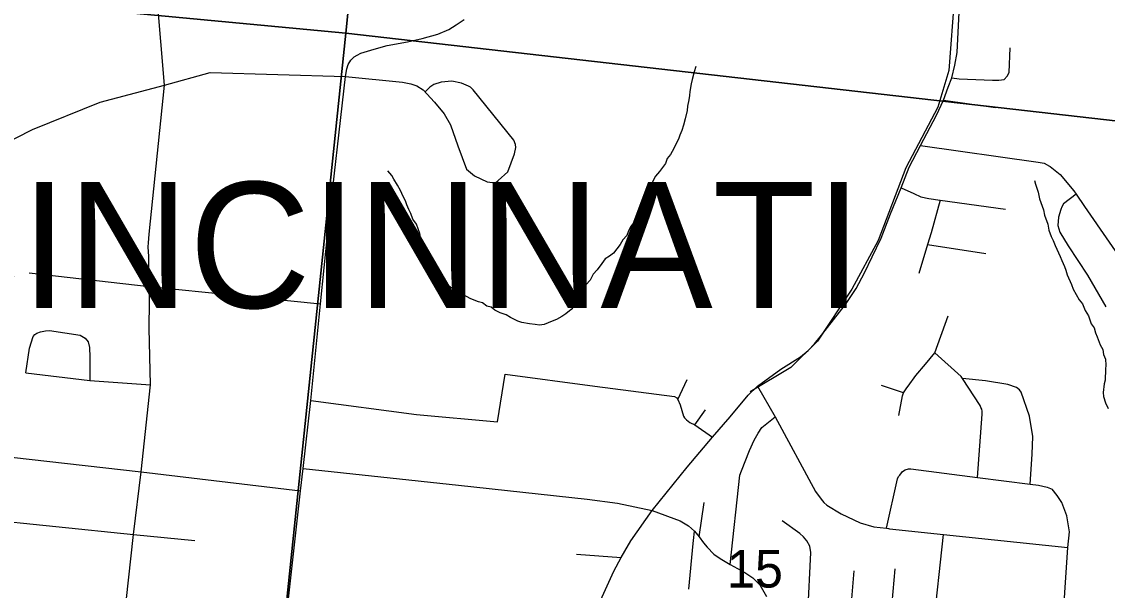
# Model space of a CAD drawing. Extents: x -8.2 to 38.5, y -0.1 to 21.9.
# Drawn here: x 6.498 to 7.706, y 17.376 to 18.009 of the extents above; entities that cross this region are included whole.
import ezdxf

# ---------------------------------------------------------------- set-up
doc = ezdxf.new("R2010")
doc.units = 0
for name, color, linetype in [('GM_X_Adjacent_County_Text', 7, 'Continuous'), ('GM_X_Corporation', 7, 'Continuous'), ('GM_X_County_Road_Text', 7, 'Continuous'), ('GM_X_Minor_River', 7, 'Continuous'), ('GM_X_Township_Subdivision_Text', 7, 'Continuous'), ('GM_X_Township_Text', 7, 'Continuous'), ('GM_X_US_Location', 7, 'Continuous')]:
    doc.layers.add(name, color=color, linetype=linetype)

msp = doc.modelspace()

# ---------------------------------------------------------------- linework, layer by layer
at = {"layer": 'GM_X_Adjacent_County_Text'}
for points in [[(5.9396, 19.0747), (6.9585, 18.9896), (6.8589, 17.9964), (5.838, 18.0925)], [(6.9585, 18.9896), (7.9789, 18.8702), (7.8777, 17.8803), (6.8589, 17.9964)], [(6.8589, 17.9964), (6.7536, 16.9855), (5.7325, 17.1233), (5.838, 18.0925)], [(6.8589, 17.9964), (7.8777, 17.8803), (7.7722, 16.8835), (6.7536, 16.9855)]]:
    msp.add_lwpolyline(points, close=True, dxfattribs=at)
at = {"layer": 'GM_X_Minor_River'}
for points in [[(7.2482, 17.9592), (7.2466, 17.9531), (7.2444, 17.9448), (7.2432, 17.9399), (7.2418, 17.9315), (7.2413, 17.927), (7.2404, 17.922), (7.2391, 17.9149), (7.2386, 17.9103), (7.2364, 17.9008), (7.2347, 17.894), (7.2326, 17.888), (7.2306, 17.8827), (7.2289, 17.8782), (7.2261, 17.8726), (7.2237, 17.8681), (7.2201, 17.8613), (7.2166, 17.8568), (7.2145, 17.8512), (7.2078, 17.8422), (7.2035, 17.837), (7.1983, 17.8272), (7.1962, 17.8224), (7.1926, 17.8156), (7.1902, 17.81), (7.1882, 17.8054), (7.1837, 17.796), (7.1805, 17.7897), (7.1789, 17.7851), (7.1761, 17.781), (7.1733, 17.7762), (7.1717, 17.7712), (7.167, 17.7664), (7.1642, 17.7612), (7.1567, 17.7515), (7.1524, 17.7482), (7.1474, 17.7453), (7.1438, 17.74), (7.1387, 17.7329), (7.134, 17.7281), (7.1308, 17.7214), (7.1264, 17.7165), (7.1233, 17.7113), (7.12, 17.7038), (7.1184, 17.6992), (7.1144, 17.6944), (7.1097, 17.6888), (7.1039, 17.684), (7.0992, 17.6811), (7.0934, 17.6778), (7.0884, 17.6757), (7.0796, 17.6721), (7.0746, 17.6715), (7.0697, 17.672), (7.0633, 17.673), (7.0549, 17.6743), (7.0504, 17.676), (7.0422, 17.68), (7.0373, 17.6828), (7.0305, 17.6853), (7.0249, 17.6881), (7.0208, 17.6913), (7.0159, 17.6926), (7.011, 17.6961), (7.0065, 17.6974), (6.9982, 17.7007), (6.9885, 17.7059), (6.9844, 17.7094), (6.9776, 17.7123), (6.9731, 17.7151), (6.9668, 17.7198), (6.962, 17.7245), (6.9576, 17.7308), (6.9521, 17.7401), (6.9504, 17.7451), (6.946, 17.7517), (6.9443, 17.7597), (6.9429, 17.7651), (6.9419, 17.7693), (6.9413, 17.7735), (6.9395, 17.7785), (6.9377, 17.7839), (6.9337, 17.7893), (6.9312, 17.7955), (6.9291, 17.8001), (6.9269, 17.8051), (6.9255, 17.8097), (6.9226, 17.8144), (6.9197, 17.8213), (6.9165, 17.8271), (6.9125, 17.8337), (6.9103, 17.838), (6.9059, 17.843)], [(7.6251, 17.8325), (7.6261, 17.8282), (7.6293, 17.8194), (7.6306, 17.8121), (7.6352, 17.7998), (7.6362, 17.7937), (7.6398, 17.7837), (7.6411, 17.7772), (7.6436, 17.7699), (7.6457, 17.7656), (7.6479, 17.7602), (7.6536, 17.7479), (7.6554, 17.7433), (7.6583, 17.7367), (7.66, 17.7325), (7.6614, 17.7275), (7.6661, 17.7167), (7.6682, 17.7113), (7.6747, 17.6997), (7.6784, 17.695), (7.6816, 17.6877), (7.6853, 17.6819), (7.6881, 17.673), (7.6914, 17.6684), (7.6931, 17.663), (7.6949, 17.6584), (7.6981, 17.6495), (7.701, 17.6445), (7.702, 17.6387), (7.7041, 17.6337), (7.7043, 17.6269), (7.7042, 17.6223), (7.7035, 17.6101), (7.7026, 17.606), (7.7016, 17.5965), (7.7019, 17.5919), (7.704, 17.585), (7.7072, 17.5788)]]:
    msp.add_lwpolyline(points, dxfattribs=at)
at = {"layer": 'GM_X_Township_Subdivision_Text'}
for p, q in [((6.6573, 17.9385), (6.6459, 18.0731)), ((7.5238, 17.9217), (7.5816, 17.9135)), ((7.5061, 17.7611), (7.5711, 17.7512)), ((7.0276, 17.5638), (7.0363, 17.6168)), ((7.2284, 17.5886), (7.2387, 17.6108)), ((7.4795, 17.5963), (7.455, 17.6043)), ((7.2473, 17.5607), (7.2592, 17.5773)), ((7.252, 17.4358), (7.2575, 17.4743)), ((7.2456, 17.4317), (7.2469, 17.4421)), ((7.1155, 17.4165), (7.1654, 17.4131)), ((7.4118, 17.2515), (7.4245, 17.3982))]:
    msp.add_line(p, q, dxfattribs=at)
for points in [[(7.533, 17.9465), (7.5412, 17.9454), (7.5783, 17.9439), (7.5854, 17.9438), (7.5915, 17.9446), (7.5946, 17.9485), (7.5969, 17.9525), (7.5979, 17.9798)], [(6.399, 17.8324), (6.5106, 17.889), (6.5856, 17.9194), (6.6573, 17.9385), (6.708, 17.9526), (6.8587, 17.9482)], [(6.8587, 17.9482), (6.9221, 17.9419), (6.9312, 17.9398), (6.938, 17.9377), (6.9451, 17.9331), (6.9577, 17.9195), (6.9685, 17.9064), (6.9754, 17.8941), (6.9837, 17.8708), (6.9934, 17.8451), (7.002, 17.8377), (7.0163, 17.831), (7.0223, 17.8301), (7.0257, 17.8303), (7.0284, 17.8323), (7.0393, 17.8419), (7.0465, 17.8619), (7.0482, 17.8691), (7.0476, 17.8724), (7.0457, 17.8771), (7.0005, 17.9331), (6.9975, 17.9362), (6.9954, 17.9374), (6.9878, 17.9405), (6.9768, 17.943), (6.965, 17.9418), (6.957, 17.9393), (6.9524, 17.9363), (6.9477, 17.9315)], [(6.6315, 17.5083), (6.6418, 17.605), (6.6404, 17.668), (6.6406, 17.6973), (6.6404, 17.7146), (6.6398, 17.7478), (6.6393, 17.7584), (6.6396, 17.7631), (6.6403, 17.7725), (6.6573, 17.9385)], [(7.4981, 17.8711), (7.6293, 17.8526), (7.6357, 17.8516), (7.6416, 17.8484), (7.6424, 17.8479), (7.6535, 17.8392), (7.6688, 17.8208), (7.6713, 17.8172), (7.6807, 17.8035), (7.7389, 17.7192)], [(7.4769, 17.8242), (7.4909, 17.818), (7.4986, 17.8142), (7.5076, 17.8122), (7.5203, 17.8106), (7.5929, 17.8006)], [(7.6713, 17.8172), (7.6575, 17.8064), (7.6554, 17.8032), (7.6542, 17.8002), (7.6518, 17.7914), (7.6511, 17.7823), (7.6532, 17.775), (7.6625, 17.7598), (7.6841, 17.7271), (7.7045, 17.6918)], [(7.5203, 17.8106), (7.5101, 17.7742), (7.5061, 17.7611), (7.4963, 17.7287)], [(6.5066, 17.7296), (6.6404, 17.7146), (6.831, 17.6952)], [(7.4742, 17.5709), (7.4782, 17.5927), (7.4795, 17.5963), (7.4832, 17.6018), (7.4845, 17.6036), (7.4932, 17.6155), (7.5038, 17.6281), (7.5141, 17.6407), (7.5292, 17.6819)], [(6.5032, 17.6184), (6.5072, 17.646), (6.5113, 17.6588), (6.513, 17.6611), (6.5151, 17.6626), (6.5193, 17.664), (6.5248, 17.665), (6.5292, 17.6653), (6.5633, 17.6601), (6.5689, 17.6569), (6.5722, 17.6527), (6.574, 17.6466), (6.5744, 17.6357), (6.5741, 17.6098)], [(7.5618, 17.502), (7.5668, 17.5724), (7.5669, 17.5757), (7.5663, 17.578), (7.5655, 17.5799), (7.5645, 17.5819), (7.5451, 17.6119), (7.5436, 17.6142), (7.5141, 17.6407)], [(6.5032, 17.6184), (6.5741, 17.6098), (6.6418, 17.605)], [(7.0363, 17.6168), (7.136, 17.6037), (7.2247, 17.5921), (7.2271, 17.5906), (7.2284, 17.5886), (7.231, 17.5829), (7.2345, 17.5703), (7.2358, 17.5683), (7.2378, 17.566), (7.2416, 17.5633), (7.2473, 17.5607), (7.2668, 17.5467)], [(7.6204, 17.4945), (7.6226, 17.5278), (7.6232, 17.5475), (7.6195, 17.5701), (7.6102, 17.5967), (7.6083, 17.5995), (7.605, 17.6021), (7.5953, 17.6055), (7.5707, 17.6094), (7.5451, 17.6119)], [(7.3171, 17.6034), (7.3367, 17.5696), (7.3813, 17.4863), (7.3878, 17.4778), (7.3906, 17.4741), (7.3941, 17.4713), (7.41, 17.4614), (7.4313, 17.4515), (7.4463, 17.4472), (7.4605, 17.4454)], [(6.8202, 17.5876), (6.9375, 17.5721), (7.0276, 17.5638)], [(7.2867, 17.4052), (7.2973, 17.5045), (7.2991, 17.5092), (7.3081, 17.5318), (7.3131, 17.5435), (7.3175, 17.5513), (7.3219, 17.5576), (7.3367, 17.5696)], [(7.4781, 17.5085), (7.4812, 17.5106), (7.485, 17.5115), (7.4876, 17.5115), (7.5618, 17.502), (7.6204, 17.4945), (7.6297, 17.4933), (7.6393, 17.491), (7.6447, 17.489)], [(6.5945, 17.0818), (6.5959, 17.139), (6.6017, 17.1942), (6.6074, 17.2497), (6.6078, 17.2532), (6.6095, 17.2779), (6.613, 17.3023), (6.612, 17.3404), (6.6228, 17.4387), (6.6315, 17.5083)], [(7.4605, 17.4454), (7.4728, 17.5003), (7.4739, 17.5029), (7.4751, 17.5047), (7.4781, 17.5085)], [(7.6225, 16.9944), (7.6285, 17.059), (7.6426, 17.1581), (7.6428, 17.1655), (7.6492, 17.2288), (7.6623, 17.424), (7.664, 17.4416), (7.6611, 17.4592), (7.6556, 17.4742), (7.6502, 17.482), (7.6447, 17.489)], [(6.4498, 17.4563), (6.6228, 17.4387), (6.691, 17.432)], [(7.3554, 17.3064), (7.3653, 17.3077), (7.3697, 17.3166), (7.3724, 17.3418), (7.3728, 17.3502), (7.3763, 17.4185), (7.375, 17.4257), (7.3717, 17.4316), (7.3682, 17.4359), (7.3641, 17.4398), (7.3445, 17.4538)], [(7.4605, 17.4454), (7.4626, 17.4451), (7.4636, 17.445), (7.5238, 17.4387), (7.6623, 17.424)], [(7.5072, 17.2431), (7.5122, 17.3324), (7.5238, 17.4387)], [(7.2407, 17.3776), (7.2453, 17.4286), (7.2456, 17.4317)], [(7.4598, 17.2467), (7.4644, 17.3371), (7.4701, 17.4004)]]:
    msp.add_lwpolyline(points, dxfattribs=at)
at = {"layer": 'GM_X_Township_Text'}
for points in [[(7.4769, 17.8242), (7.4858, 17.8472), (7.4981, 17.8711), (7.5159, 17.905), (7.5238, 17.9217), (7.5292, 17.936), (7.533, 17.9465), (7.5364, 17.9605), (7.5389, 17.9747), (7.542, 18.0348), (7.5421, 18.0412), (7.5461, 18.0728), (7.5502, 18.0939), (7.5558, 18.1136), (7.5777, 18.1928)], [(6.7899, 17.3204), (6.8084, 17.4872), (6.8116, 17.5119), (6.8202, 17.5876), (6.831, 17.6952), (6.8389, 17.7751), (6.8587, 17.9482), (6.8602, 17.9567), (6.8615, 17.9615), (6.8646, 17.9661), (6.8682, 17.9698), (6.8716, 17.9719), (6.8757, 17.974), (6.8904, 17.9785), (6.9049, 17.9824), (6.9277, 17.9867), (6.9438, 17.9905), (6.9614, 17.9953), (6.9736, 18.0003), (6.9818, 18.0054), (6.9906, 18.0116)], [(7.3171, 17.6034), (7.3429, 17.6223), (7.3646, 17.6363), (7.3732, 17.6433), (7.3804, 17.6506), (7.3883, 17.6603), (7.4149, 17.6944), (7.4267, 17.7123), (7.4361, 17.7295), (7.4445, 17.7476), (7.4545, 17.7683), (7.4649, 17.7953), (7.4769, 17.8242)], [(7.1279, 17.3332), (7.157, 17.3976), (7.1654, 17.4131), (7.1695, 17.4198), (7.1759, 17.4313), (7.1999, 17.4652), (7.2387, 17.5133), (7.2668, 17.5467), (7.2865, 17.5696), (7.3066, 17.5936), (7.3171, 17.6034)], [(6.114, 17.567), (6.136, 17.5641), (6.6315, 17.5083), (6.8084, 17.4872)], [(6.8116, 17.5119), (6.9845, 17.4934), (7.1276, 17.4779), (7.1611, 17.4734), (7.1999, 17.4652)], [(7.1999, 17.4652), (7.231, 17.4539), (7.2403, 17.448), (7.2469, 17.4421), (7.252, 17.4358), (7.2568, 17.4291), (7.2609, 17.4243), (7.2685, 17.4167), (7.2754, 17.4119), (7.2867, 17.4052), (7.303, 17.3964), (7.3117, 17.3904), (7.3194, 17.3827), (7.3269, 17.3696)]]:
    msp.add_lwpolyline(points, dxfattribs=at)
at = {"layer": 'GM_X_US_Location'}
msp.add_lwpolyline([(8.0122, 19.0043), (7.984, 18.9134), (7.9581, 18.6956), (7.828, 18.5957), (7.6866, 18.4798), (7.6586, 18.4459), (7.5702, 18.188), (7.5371, 18.0763), (7.5359, 18.0382), (7.5297, 17.9547), (7.5174, 17.9141), (7.4819, 17.8466), (7.4512, 17.7655), (7.4217, 17.7115), (7.3837, 17.6537), (7.3542, 17.6243), (7.3088, 17.5972)], dxfattribs=at)

# ---------------------------------------------------------------- texts
at = {"layer": 'GM_X_Corporation'}
msp.add_text('CINCINNATI', height=0.14, dxfattribs=at).set_placement((6.3622, 17.6906))
at = {"layer": 'GM_X_County_Road_Text'}
msp.add_text('15', height=0.04186, rotation=0, dxfattribs=at).set_placement((7.283, 17.3795))

doc.saveas('drawing.dxf')
